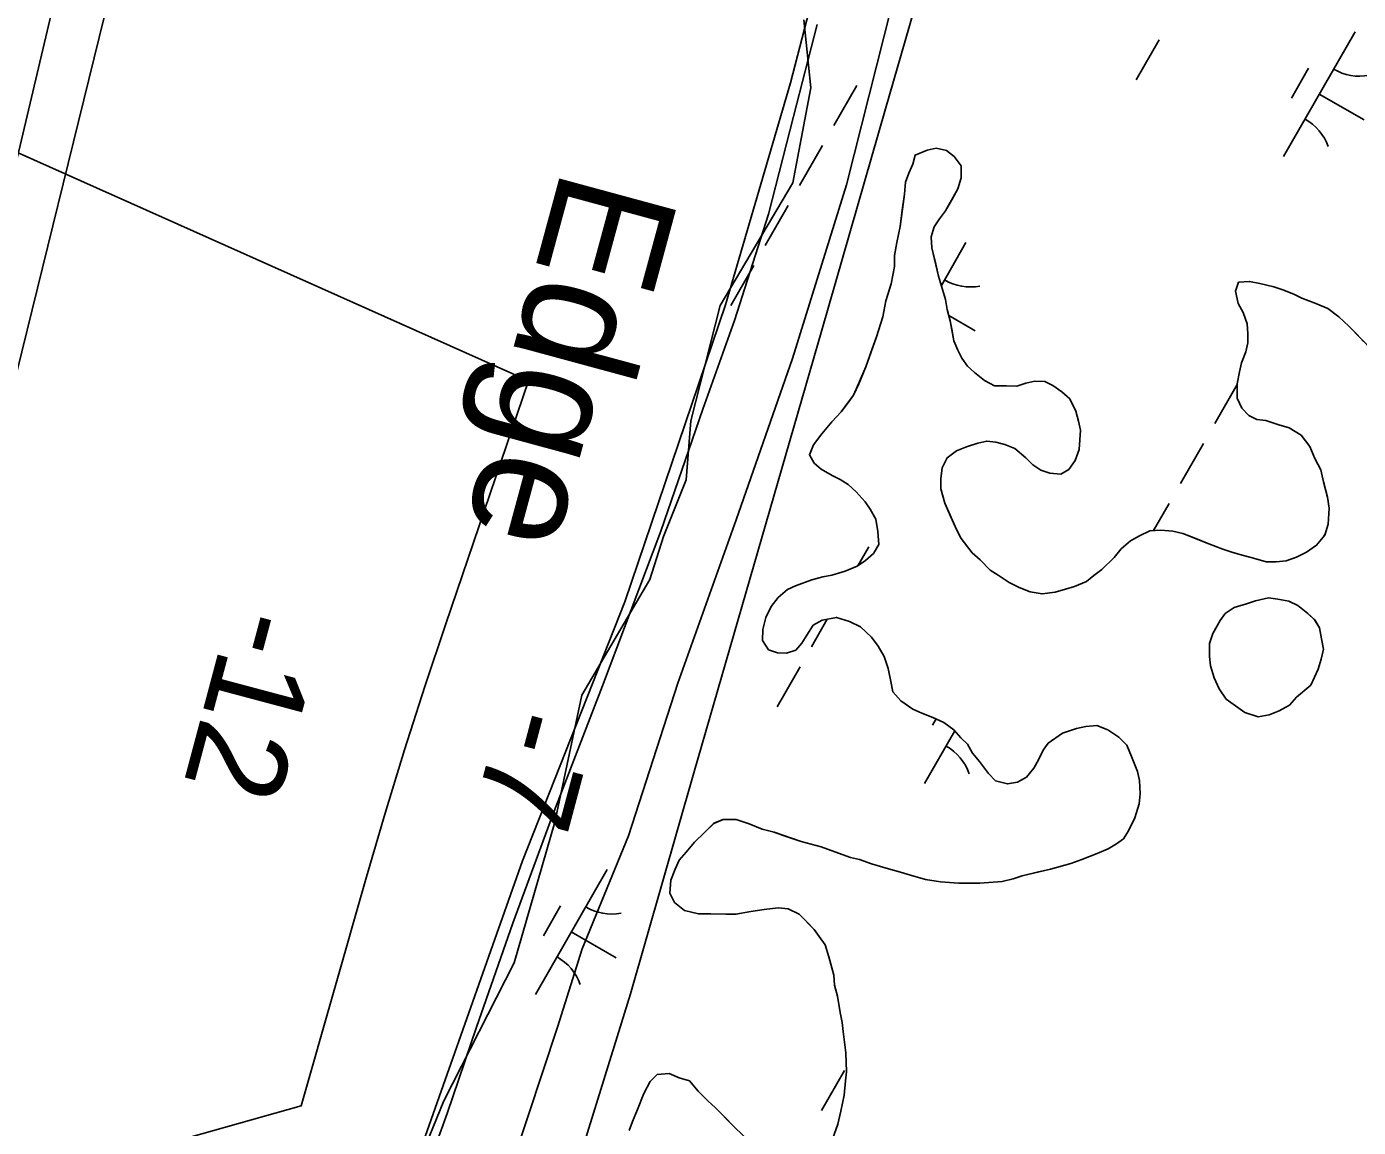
# Model space of a CAD drawing. Extents: x 3930721 to 3950824, y 220441 to 242861.
# Drawn here: x 3942766.7 to 3943229.4, y 232663.4 to 233045.7 of the extents above; entities that cross this region are included whole.
import ezdxf

# ---------------------------------------------------------------- set-up
doc = ezdxf.new("R2010")
doc.units = 0
for name, color, linetype in [('V-RIVR-EDGE', 7, 'Continuous'), ('V-RIVR-IDEN', 7, 'Continuous'), ('V-RIVR-JETY', 7, 'Continuous'), ('V-RIVR-RANG', 7, 'Continuous'), ('V-RRAP-FSHR', 7, 'Continuous'), ('V-TOPO-DPTH', 7, 'Continuous'), ('V-TOPO-MINR', 7, 'Continuous'), ('V-TOPO-SHOR', 7, 'Continuous'), ('V-WETL-SWMP', 7, 'Continuous')]:
    doc.layers.add(name, color=color, linetype=linetype)

msp = doc.modelspace()

# ---------------------------------------------------------------- linework, layer by layer
at = {"layer": 'V-RIVR-EDGE'}
msp.add_lwpolyline([(3943036.81, 233048.09), (3943039.18, 233024.48), (3943032.88, 232991.42), (3943007.69, 232948.91), (3942997.46, 232908.77), (3942995.88, 232888.3), (3942988.01, 232868.62), (3942983.29, 232853.66), (3942959.67, 232813.52), (3942950.23, 232769.44), (3942936.06, 232720.63), (3942911.66, 232672.62), (3942894.34, 232630.11), (3942872.3, 232552.97), (3942853.41, 232464.02)], dxfattribs=at)
at = {"layer": 'V-RIVR-JETY'}
for points in [[(3943075.07, 233083.9), (3943051.56, 232990.81), (3943032.78, 232930.48), (3943013.27, 232874.46), (3942992.98, 232817.66), (3942975.86, 232764.73), (3942959.71, 232725.47), (3942951.14, 232698.23), (3942930.38, 232635.58), (3942919.86, 232608.75), (3942910.51, 232581.52), (3942900.27, 232546.09), (3942886.87, 232484)], [(3942861.02, 232474.3), (3942867.86, 232519.16), (3942875.75, 232554.23), (3942891.33, 232608.74), (3942903.1, 232641.41), (3942912.83, 232668.25), (3942923, 232698.21), (3942935.6, 232734.39), (3942949.38, 232771.73), (3942966.78, 232816.84), (3942987.04, 232870.5), (3943001.67, 232912.91), (3943012.63, 232943.64), (3943024.45, 232980.61), (3943033.11, 233014.5), (3943041.35, 233046.44)]]:
    msp.add_lwpolyline(points, dxfattribs=at)
at = {"layer": 'V-RRAP-FSHR'}
msp.add_lwpolyline([(3942881.97, 232403.97), (3942906.23, 232480.2), (3942929.51, 232556.74), (3942952.78, 232633.28), (3942976.49, 232709.82), (3942998.59, 232786.58), (3943020.79, 232863.44), (3943042.99, 232940.29), (3943065.17, 233017.16), (3943087.36, 233094.2), (3943111.4, 233170.31), (3943136.44, 233246.29), (3943156.6, 233323.57), (3943151.41, 233402.93), (3943143.42, 233482.13), (3943171.86, 233556.63), (3943204.43, 233629.7), (3943236.77, 233702.87), (3943268.85, 233776.16), (3943300.37, 233849.68), (3943331.9, 233923.21), (3943363.43, 233996.73), (3943394.89, 234070.29), (3943426.5, 234143.99)], dxfattribs=at)
at = {"layer": 'V-TOPO-DPTH'}
for points in [[(3943259.12, 234785.67), (3942961.54, 233812), (3942959.14, 233808.57), (3942932.99, 233722.43), (3942924.03, 233691.19), (3942915.71, 233659.79), (3942908.36, 233628.14), (3942901.66, 233596.34), (3942895.25, 233564.46), (3942888.58, 233532.63), (3942881.54, 233500.88), (3942874.25, 233469.19), (3942743.02, 232914.22), (3942734.11, 232877.23), (3942725.01, 232840.29), (3942715.61, 232803.43), (3942706.01, 232766.62), (3942520.88, 232068.19)], [(3942763.76, 233001.92), (3942941.1, 232922.74), (3942912.33, 232838.35), (3942905.07, 232816.5), (3942898.02, 232794.58), (3942891.31, 232772.57), (3942884.81, 232750.48), (3942862.06, 232670.91), (3942666.01, 232615.71)]]:
    msp.add_lwpolyline(points, dxfattribs=at)
at = {"layer": 'V-TOPO-MINR'}
for points in [[(3942520.88, 232068.19), (3942706.01, 232766.62), (3942715.61, 232803.43), (3942725.01, 232840.29), (3942734.11, 232877.23), (3942743.02, 232914.22), (3942874.25, 233469.19), (3942881.54, 233500.88), (3942888.58, 233532.63), (3942895.25, 233564.46), (3942901.66, 233596.34), (3942908.36, 233628.14), (3942915.71, 233659.79), (3942924.03, 233691.19), (3942932.99, 233722.43), (3942959.14, 233808.57), (3942961.54, 233812), (3943259.12, 234785.67)], [(3942636.11, 232415.04), (3942653.61, 232485.21), (3942671.11, 232555.37), (3942688.63, 232625.54), (3942706.15, 232695.7), (3942718.83, 232746.45), (3942729.99, 232791.24), (3942741.12, 232836.04), (3942752.21, 232880.85), (3942763.26, 232925.67), (3942963.52, 233739.42)], [(3942862.06, 232670.91), (3942884.81, 232750.48), (3942891.31, 232772.57), (3942898.02, 232794.58), (3942905.07, 232816.5), (3942912.33, 232838.35), (3942941.1, 232922.74)]]:
    msp.add_lwpolyline(points, dxfattribs=at)
at = {"layer": 'V-TOPO-SHOR'}
for points in [[(3943067.03, 232818.25), (3943066.04, 232822.81), (3943064.7, 232827.02), (3943062.64, 232830.55), (3943060.24, 232833.73), (3943056.44, 232837.28), (3943052.61, 232839.08), (3943048.08, 232840.54), (3943043.17, 232839.56), (3943040, 232837.85), (3943037.85, 232834.38), (3943036.07, 232831.6), (3943033.94, 232829.18), (3943030.77, 232828.18), (3943027.63, 232828.22), (3943024.49, 232829.31), (3943022.44, 232832.48), (3943022.49, 232836.33), (3943023.59, 232840.51), (3943025.39, 232844.34), (3943027.88, 232847.46), (3943031.07, 232850.21), (3943033.88, 232851.57), (3943039.51, 232853.6), (3943043.37, 232854.6), (3943046.53, 232855.26), (3943051.09, 232856.59), (3943055.31, 232858.29), (3943058.14, 232860.35), (3943060.97, 232862.76), (3943062.76, 232865.89), (3943062.47, 232870.44), (3943061.83, 232874.64), (3943059.78, 232878.17), (3943058.06, 232880.64), (3943054.96, 232884.18), (3943052.19, 232886.67), (3943049.42, 232888.45), (3943046.64, 232889.89), (3943042.82, 232892.04), (3943040.4, 232894.17), (3943038.69, 232896.99), (3943040.13, 232900.47), (3943042.98, 232904.28), (3943046.54, 232908.43), (3943049.73, 232911.89), (3943052.22, 232915.35), (3943054.01, 232917.78), (3943055.8, 232921.61), (3943058.33, 232927.52), (3943060.51, 232933.79), (3943061.97, 232937.97), (3943064.16, 232944.94), (3943065.28, 232950.52), (3943067.11, 232956.44), (3943068.24, 232962.37), (3943068.29, 232966.22), (3943069.05, 232970.76), (3943070.18, 232976.34), (3943070.95, 232981.93), (3943071.72, 232987.52), (3943072.13, 232991.71), (3943073.22, 232994.85), (3943074.66, 232997.98), (3943075.4, 233001.11), (3943079.62, 233002.81), (3943082.78, 233003.46), (3943086.27, 233002.72), (3943089.04, 233000.58), (3943091.45, 232997.4), (3943091.39, 232993.21), (3943090.29, 232989.37), (3943088.14, 232985.55), (3943085.99, 232981.73), (3943083.85, 232978.96), (3943082.07, 232976.18), (3943080.97, 232972.7), (3943081.27, 232968.85), (3943082.6, 232963.23), (3943083.59, 232959.02), (3943084.93, 232954.46), (3943085.93, 232950.94), (3943086.58, 232947.44), (3943087.58, 232943.58), (3943088.24, 232940.07), (3943088.89, 232936.56), (3943090.25, 232933.39), (3943091.61, 232930.58), (3943093.67, 232927.75), (3943096.09, 232925.62), (3943099.55, 232922.77), (3943103.03, 232920.98), (3943107.23, 232920.92), (3943110.72, 232920.88), (3943113.89, 232921.89), (3943117.04, 232922.54), (3943120.54, 232922.5), (3943123.32, 232921.06), (3943126.44, 232918.92), (3943129.21, 232916.43), (3943131.25, 232912.21)], [(3943131.25, 232912.21), (3943132.25, 232908.7), (3943132.91, 232905.54), (3943132.47, 232898.9), (3943131.02, 232895.07), (3943128.88, 232891.95), (3943126.06, 232890.24), (3943122.22, 232890.64), (3943119.08, 232891.73), (3943116.31, 232893.51), (3943113.89, 232895.99), (3943110.09, 232899.19), (3943106.61, 232900.64), (3943103.47, 232901.38), (3943100.32, 232901.77), (3943097.17, 232901.11), (3943093.3, 232899.77), (3943089.78, 232898.41), (3943086.6, 232896.01), (3943084.81, 232892.53), (3943084.41, 232888.69), (3943084.36, 232885.19), (3943085.7, 232880.27), (3943087.73, 232875.7), (3943089.77, 232871.13), (3943091.48, 232867.95), (3943095.26, 232863.01), (3943098.03, 232860.52), (3943101.48, 232856.97), (3943104.25, 232855.19), (3943108.07, 232852.69), (3943111.54, 232850.89), (3943115.37, 232849.44), (3943119.56, 232848.69), (3943124.12, 232849.33), (3943127.63, 232850.33), (3943130.79, 232851.34), (3943135.01, 232853.03), (3943137.49, 232855.1), (3943140.32, 232857.16), (3943144.57, 232861.3), (3943147.06, 232864.42), (3943150.25, 232867.17), (3943153.42, 232868.88), (3943156.94, 232870.58), (3943160.79, 232870.88), (3943164.98, 232870.48), (3943168.47, 232869.73), (3943173, 232867.92), (3943177.52, 232866.11), (3943182.4, 232864.3), (3943185.53, 232863.21), (3943189.01, 232862.11), (3943192.15, 232861.37), (3943197.38, 232859.9), (3943200.88, 232859.86), (3943204.38, 232860.16), (3943207.9, 232861.51), (3943211.42, 232863.21), (3943214.95, 232865.62), (3943217.79, 232869.08), (3943218.89, 232872.91), (3943219.32, 232878.5), (3943218.67, 232882.36), (3943217.34, 232887.63), (3943216.35, 232891.84), (3943214.3, 232895.71), (3943212.6, 232899.93), (3943209.51, 232903.82), (3943205.34, 232906.33), (3943201.86, 232907.42), (3943197.33, 232908.88), (3943194.19, 232909.27), (3943191.41, 232910.71), (3943188.99, 232913.19), (3943187.29, 232916.71), (3943187.35, 232921.61), (3943188.11, 232925.8), (3943188.85, 232928.94), (3943190.3, 232932.77), (3943191.04, 232935.91), (3943191.08, 232939.05), (3943190.78, 232942.56), (3943189.43, 232946.42), (3943187.72, 232949.6), (3943186.73, 232953.81), (3943187.82, 232956.94), (3943191.67, 232957.24), (3943195.16, 232956.49), (3943200.04, 232955.38), (3943203.18, 232954.29), (3943207.01, 232952.84), (3943209.79, 232951.4), (3943214.66, 232949.59), (3943218.84, 232947.78), (3943222.65, 232944.93), (3943226.1, 232941.74), (3943228.86, 232938.9), (3943231.28, 232936.42)], [(3943212.9, 232817.01), (3943207.95, 232812.88), (3943205.47, 232810.12), (3943201.94, 232808.06), (3943198.43, 232806.71), (3943194.57, 232806.06), (3943190.04, 232807.52), (3943185.88, 232810.37), (3943183.45, 232812.16), (3943181.05, 232815.69), (3943179.35, 232819.56), (3943178.01, 232823.77), (3943177.7, 232826.93), (3943177.76, 232831.47), (3943178.86, 232834.96), (3943181.37, 232839.47), (3943183.15, 232841.9), (3943186.32, 232843.96), (3943190.54, 232845.3), (3943193.7, 232846.31), (3943198.26, 232847.3), (3943201.41, 232846.9), (3943205.25, 232846.15), (3943208.37, 232844.71), (3943211.83, 232841.87), (3943214.26, 232839.74), (3943215.97, 232836.92), (3943216.62, 232833.06), (3943217.27, 232829.55), (3943216.52, 232826.06), (3943215.43, 232822.58), (3943212.9, 232817.01)], [(3943048.55, 232664.55), (3943049.66, 232669.09), (3943050.78, 232674.67), (3943051.2, 232679.56), (3943051.59, 232682.71), (3943051.33, 232689.36), (3943050.38, 232696.72), (3943050.07, 232699.87), (3943049.41, 232703.38), (3943048.44, 232708.99), (3943047.44, 232712.85), (3943047.14, 232716.35), (3943045.47, 232722.67), (3943044.13, 232726.89), (3943042.06, 232729.71), (3943040.35, 232732.18), (3943037.93, 232734.67), (3943035.17, 232737.5), (3943031.35, 232739.3), (3943027.85, 232739.7), (3943022.95, 232739.07), (3943018.39, 232738.43), (3943013.13, 232737.45), (3943009.63, 232737.49), (3943004.39, 232737.56), (3943000.19, 232737.62), (3942995.3, 232738.73), (3942991.84, 232741.58), (3942990.14, 232744.75), (3942990.54, 232749.29), (3942992, 232753.12), (3942993.44, 232756.25), (3942995.92, 232759.01), (3942998.77, 232762.48), (3943002.31, 232765.93), (3943005.5, 232769.04), (3943008.67, 232770.39), (3943013.22, 232770.33), (3943017.74, 232768.87), (3943022.27, 232767.06), (3943026.45, 232765.96), (3943029.59, 232764.86), (3943035.85, 232762.68), (3943042.83, 232760.84), (3943048.75, 232758.66), (3943052.93, 232757.21), (3943056.06, 232756.47), (3943060.24, 232755.01), (3943066.17, 232753.18), (3943070.35, 232752.08), (3943073.83, 232750.98), (3943079.06, 232749.52), (3943084.3, 232748.74), (3943090.59, 232748.31), (3943097.94, 232748.21), (3943105.64, 232748.81), (3943109.5, 232749.81), (3943112.67, 232750.82), (3943118.28, 232752.14), (3943122.49, 232753.14), (3943129.52, 232755.14), (3943133.38, 232756.49), (3943138.66, 232758.52), (3943142.53, 232760.22), (3943145.35, 232761.93), (3943147.82, 232763.65), (3943149.61, 232766.42), (3943151.77, 232770.94), (3943153.23, 232775.82), (3943153.63, 232779.32), (3943153.34, 232783.87), (3943152.68, 232787.02), (3943150.65, 232792.3), (3943148.95, 232796.17), (3943146.19, 232799.01), (3943142.38, 232801.51), (3943138.55, 232802.96), (3943134.7, 232802.66), (3943131.54, 232802), (3943126.62, 232800.31), (3943121.67, 232796.88), (3943119.89, 232794.46), (3943118.45, 232791.33), (3943116.66, 232788.2), (3943114.17, 232785.08), (3943111, 232783.38), (3943107.49, 232782.73), (3943103.31, 232783.83), (3943100.89, 232786.31), (3943097.8, 232790.55), (3943095.39, 232793.38), (3943093.68, 232796.55), (3943091.26, 232798.68), (3943088.85, 232801.51), (3943085.38, 232804.01), (3943081.56, 232805.81), (3943077.73, 232807.26), (3943074.6, 232808.7), (3943070.44, 232811.56), (3943067.68, 232814.74), (3943067.03, 232818.25)], [(3942976.1, 232662.37), (3942977.19, 232665.5), (3942978.99, 232669.67), (3942981.17, 232675.24), (3942983.32, 232679.41), (3942985.8, 232681.83), (3942990, 232682.12), (3942993.48, 232680.68), (3942996.97, 232679.58), (3943000.07, 232676.04), (3943003.52, 232672.5), (3943005.94, 232670.37), (3943009.39, 232666.82), (3943012.16, 232663.99), (3943015.96, 232660.44)], [(3943046.73, 232659.33), (3943048.55, 232664.55)]]:
    msp.add_lwpolyline(points, dxfattribs=at)
at = {"layer": 'V-WETL-SWMP'}
for p, q in [((3943228.3, 233043.97), (3943203.45, 233000.58)), ((3943160.17, 233041.16), (3943152.22, 233027.27)), ((3943212.16, 233031.32), (3943206.19, 233020.9)), ((3943055.13, 233025.26), (3943047.18, 233011.37)), ((3943215.87, 233022.28), (3943231.49, 233013.33)), ((3943043.2, 233004.43), (3943035.25, 232990.55)), ((3943031.28, 232983.61), (3943023.32, 232969.72)), ((3943093.1, 232970.76), (3943084.54, 232955.8)), ((3943019.35, 232962.78), (3943011.4, 232948.9)), ((3943087.12, 232945.38), (3943096.3, 232940.12)), ((3943187.35, 232921.42), (3943179.59, 232907.88)), ((3943175.62, 232900.94), (3943167.67, 232887.06)), ((3943163.69, 232880.11), (3943158.29, 232870.69)), ((3943217.92, 232869.53), (3943217.36, 232868.55)), ((3943059.31, 232865.04), (3943055.53, 232858.45)), ((3943044.91, 232839.91), (3943039.43, 232830.33)), ((3943035.45, 232823.39), (3943027.5, 232809.5)), ((3943082.7, 232805.27), (3943081.48, 232803.14)), ((3943089.2, 232801.1), (3943078.73, 232782.81)), ((3942968.38, 232752.99), (3942943.53, 232709.6)), ((3942952.25, 232740.34), (3942946.28, 232729.92)), ((3942955.96, 232731.3), (3942971.58, 232722.35)), ((3943050.9, 232683.17), (3943042.95, 232669.29))]:
    msp.add_line(p, q, dxfattribs=at)
for points in [[(3943067.14, 233161.23), (3943032.17, 233026.25), (3943009.59, 232949.15), (3942974.5, 232845.96), (3942939.03, 232756.04), (3942905.14, 232660.29), (3942893.12, 232628.94), (3942879.03, 232587.94), (3942873.22, 232566.73), (3942865.6, 232533.94), (3942849.96, 232459.24)], [(3943145.35, 232761.93), (3943147.82, 232763.65), (3943149.61, 232766.42), (3943151.77, 232770.94), (3943153.23, 232775.82), (3943153.63, 232779.32), (3943153.34, 232783.87), (3943152.68, 232787.02), (3943150.65, 232792.3), (3943148.95, 232796.17), (3943146.19, 232799.01), (3943142.38, 232801.51), (3943138.55, 232802.96), (3943134.7, 232802.66), (3943131.54, 232802), (3943126.62, 232800.31), (3943121.67, 232796.88), (3943119.89, 232794.46), (3943118.45, 232791.33), (3943116.66, 232788.2), (3943114.17, 232785.09), (3943111, 232783.38), (3943107.49, 232782.73), (3943103.31, 232783.83), (3943100.89, 232786.31), (3943097.8, 232790.55), (3943095.39, 232793.38), (3943093.68, 232796.55), (3943091.26, 232798.68), (3943088.85, 232801.52), (3943085.38, 232804.01), (3943081.56, 232805.81), (3943077.73, 232807.26), (3943074.6, 232808.7), (3943070.44, 232811.55), (3943067.68, 232814.74), (3943067.03, 232818.25), (3943066.04, 232822.81), (3943064.7, 232827.02), (3943062.64, 232830.55), (3943060.24, 232833.73), (3943056.44, 232837.28), (3943052.61, 232839.08), (3943048.08, 232840.54), (3943043.17, 232839.56), (3943040, 232837.85), (3943037.85, 232834.38), (3943036.07, 232831.6), (3943033.94, 232829.18), (3943030.77, 232828.18), (3943027.63, 232828.22), (3943024.49, 232829.31), (3943022.44, 232832.48), (3943022.49, 232836.33), (3943023.59, 232840.52), (3943025.39, 232844.34), (3943027.88, 232847.46), (3943031.07, 232850.21), (3943033.89, 232851.57), (3943039.51, 232853.6), (3943043.37, 232854.6), (3943046.53, 232855.26), (3943051.09, 232856.59), (3943055.31, 232858.29), (3943058.14, 232860.35), (3943060.97, 232862.76), (3943062.76, 232865.89), (3943062.47, 232870.44), (3943061.83, 232874.64), (3943059.78, 232878.17), (3943058.06, 232880.64), (3943054.96, 232884.18), (3943052.19, 232886.67), (3943049.42, 232888.45), (3943046.64, 232889.89), (3943042.82, 232892.04), (3943040.4, 232894.17), (3943038.69, 232896.99), (3943040.13, 232900.47), (3943042.98, 232904.28), (3943046.53, 232908.43), (3943049.73, 232911.89), (3943052.22, 232915.36), (3943054, 232917.78), (3943055.81, 232921.61), (3943058.33, 232927.52), (3943061.97, 232937.97), (3943064.16, 232944.93), (3943065.29, 232950.52), (3943067.11, 232956.44), (3943068.24, 232962.37), (3943068.29, 232966.22), (3943069.05, 232970.76), (3943070.18, 232976.34), (3943071.72, 232987.52), (3943072.13, 232991.71), (3943073.22, 232994.85), (3943074.66, 232997.98), (3943075.4, 233001.11), (3943079.62, 233002.81), (3943082.78, 233003.46)], [(3943082.78, 233003.46), (3943086.27, 233002.72), (3943089.04, 233000.58), (3943091.45, 232997.4), (3943091.39, 232993.21), (3943090.29, 232989.37), (3943085.99, 232981.73), (3943083.85, 232978.96), (3943082.07, 232976.18), (3943080.97, 232972.7), (3943081.27, 232968.85), (3943083.59, 232959.02), (3943084.93, 232954.46), (3943085.93, 232950.94), (3943086.58, 232947.44), (3943087.58, 232943.58), (3943088.89, 232936.56), (3943090.25, 232933.39), (3943091.61, 232930.58), (3943093.67, 232927.75), (3943096.09, 232925.62), (3943099.55, 232922.77), (3943103.03, 232920.98), (3943110.72, 232920.88), (3943113.89, 232921.89), (3943117.04, 232922.54), (3943120.54, 232922.5), (3943123.32, 232921.06), (3943126.44, 232918.92), (3943129.21, 232916.43), (3943131.25, 232912.21), (3943132.25, 232908.7), (3943132.91, 232905.54), (3943132.47, 232898.9), (3943131.02, 232895.07), (3943128.88, 232891.95), (3943126.06, 232890.24), (3943122.22, 232890.64), (3943119.08, 232891.73), (3943116.31, 232893.51), (3943113.89, 232895.99), (3943110.09, 232899.19), (3943106.61, 232900.64), (3943103.47, 232901.38), (3943100.32, 232901.77), (3943097.17, 232901.11), (3943093.3, 232899.77), (3943089.78, 232898.41), (3943086.6, 232896.01), (3943084.81, 232892.53), (3943084.41, 232888.69), (3943084.36, 232885.19), (3943085.7, 232880.27), (3943089.77, 232871.12), (3943091.48, 232867.95), (3943095.26, 232863.01), (3943098.03, 232860.52), (3943101.48, 232856.98), (3943104.25, 232855.19), (3943108.07, 232852.69), (3943111.54, 232850.89), (3943115.37, 232849.44), (3943119.56, 232848.69), (3943124.12, 232849.33), (3943127.63, 232850.33), (3943130.79, 232851.34), (3943135.01, 232853.03), (3943137.49, 232855.1), (3943140.32, 232857.16), (3943144.57, 232861.3), (3943147.06, 232864.42), (3943150.25, 232867.17), (3943153.42, 232868.88), (3943156.94, 232870.58), (3943160.79, 232870.88), (3943164.98, 232870.48), (3943168.47, 232869.73), (3943177.52, 232866.11), (3943182.39, 232864.3), (3943185.53, 232863.21), (3943189.01, 232862.11), (3943192.15, 232861.37), (3943197.38, 232859.9), (3943200.88, 232859.86), (3943204.38, 232860.16), (3943207.9, 232861.51), (3943211.42, 232863.21), (3943214.95, 232865.62), (3943217.79, 232869.08), (3943218.89, 232872.91), (3943219.32, 232878.5), (3943218.67, 232882.36), (3943217.34, 232887.63), (3943216.35, 232891.84), (3943214.3, 232895.71), (3943212.6, 232899.93), (3943209.51, 232903.82), (3943205.34, 232906.33), (3943201.86, 232907.42), (3943197.33, 232908.88), (3943194.19, 232909.27)], [(3943194.19, 232909.27), (3943191.41, 232910.71), (3943188.99, 232913.19), (3943187.29, 232916.71), (3943187.35, 232921.61), (3943188.11, 232925.8), (3943188.85, 232928.94), (3943190.3, 232932.77), (3943191.04, 232935.91), (3943191.08, 232939.05), (3943190.78, 232942.56), (3943189.43, 232946.42), (3943187.72, 232949.59), (3943186.73, 232953.81), (3943187.82, 232956.94), (3943191.67, 232957.24), (3943195.16, 232956.49), (3943200.04, 232955.38), (3943203.18, 232954.29), (3943207.01, 232952.84), (3943209.79, 232951.4), (3943214.66, 232949.59), (3943218.84, 232947.78), (3943222.65, 232944.93), (3943226.1, 232941.74), (3943234.39, 232933.23)], [(3943046.73, 232659.33), (3943048.55, 232664.55), (3943049.66, 232669.09), (3943050.78, 232674.67), (3943051.2, 232679.56), (3943051.59, 232682.71), (3943051.33, 232689.36), (3943050.37, 232696.72), (3943050.07, 232699.87), (3943049.41, 232703.38), (3943048.44, 232708.99), (3943047.44, 232712.85), (3943047.14, 232716.35), (3943045.47, 232722.67), (3943044.13, 232726.89), (3943042.06, 232729.71), (3943040.35, 232732.19), (3943035.17, 232737.5), (3943031.35, 232739.3), (3943027.85, 232739.7), (3943022.95, 232739.06), (3943018.39, 232738.43), (3943013.13, 232737.45), (3943000.19, 232737.62), (3942995.3, 232738.73), (3942991.84, 232741.58), (3942990.14, 232744.75), (3942990.54, 232749.29), (3942992, 232753.12), (3942993.44, 232756.25), (3942995.92, 232759.02), (3942998.77, 232762.48), (3943005.5, 232769.03), (3943008.67, 232770.39), (3943013.21, 232770.33), (3943017.74, 232768.87), (3943022.27, 232767.06), (3943026.45, 232765.96), (3943035.85, 232762.68), (3943042.83, 232760.84), (3943048.75, 232758.66), (3943052.93, 232757.21), (3943056.06, 232756.47), (3943060.24, 232755.01), (3943066.17, 232753.18), (3943070.35, 232752.08), (3943073.83, 232750.98), (3943079.06, 232749.52), (3943084.3, 232748.75), (3943090.59, 232748.31), (3943097.94, 232748.22), (3943105.64, 232748.81), (3943109.5, 232749.81), (3943112.67, 232750.82), (3943122.49, 232753.14), (3943129.52, 232755.14), (3943133.38, 232756.49), (3943138.66, 232758.52), (3943142.53, 232760.22), (3943145.35, 232761.93)], [(3942976.1, 232662.37), (3942977.19, 232665.5), (3942978.99, 232669.68), (3942981.17, 232675.24), (3942983.32, 232679.41), (3942985.8, 232681.83), (3942990, 232682.12), (3942993.48, 232680.68), (3942996.97, 232679.58), (3943000.07, 232676.04), (3943003.52, 232672.5), (3943005.94, 232670.37), (3943012.16, 232663.99), (3943015.96, 232660.44)]]:
    msp.add_lwpolyline(points, dxfattribs=at)
msp.add_lwpolyline([(3943212.9, 232817.01), (3943207.95, 232812.88), (3943205.47, 232810.11), (3943201.94, 232808.06), (3943198.42, 232806.71), (3943194.57, 232806.06), (3943190.04, 232807.52), (3943185.88, 232810.37), (3943183.45, 232812.16), (3943181.05, 232815.69), (3943179.35, 232819.56), (3943178.01, 232823.77), (3943177.7, 232826.93), (3943177.76, 232831.47), (3943178.86, 232834.96), (3943181.37, 232839.47), (3943183.15, 232841.9), (3943186.32, 232843.96), (3943190.54, 232845.3), (3943193.7, 232846.31), (3943198.26, 232847.3), (3943201.41, 232846.9), (3943205.24, 232846.15), (3943208.37, 232844.71), (3943211.83, 232841.87), (3943214.25, 232839.74), (3943215.97, 232836.92), (3943216.62, 232833.06), (3943217.27, 232829.55), (3943216.52, 232826.06), (3943215.43, 232822.58)], close=True, dxfattribs=at)
for centre, start, end in [((3943229.8, 233046.13), 239.4279, 280.9715), ((3943202.35, 232998.19), 19.4279, 60.9715), ((3943094.61, 232972.92), 239.4279, 280.9715), ((3943077.63, 232780.42), 19.4279, 60.9715), ((3942969.89, 232755.15), 239.4279, 280.9715), ((3942942.44, 232707.21), 19.4279, 60.9715)]:
    msp.add_arc(centre, 17.62, start, end, dxfattribs=at)

# ---------------------------------------------------------------- texts
at = {"layer": 'V-RIVR-IDEN'}
msp.add_text('Edge', height=42, rotation=254.8356, dxfattribs=at).set_placement((3942952.96, 232997.45))
at = {"layer": 'V-RIVR-RANG'}
for s, p in [('-12', (3942837.8, 232845.34)), ('-7', (3942932.17, 232811.15))]:
    msp.add_text(s, height=33.5, rotation=255.0683, dxfattribs=at).set_placement(p)

doc.saveas('drawing.dxf')
